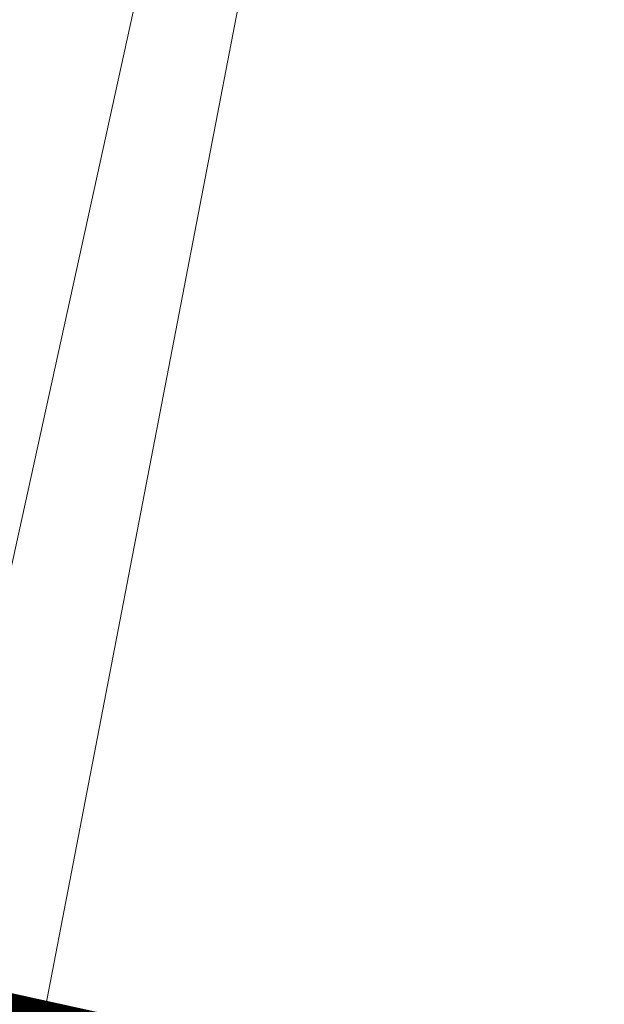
# Model space of a CAD drawing. Header units: metres. Extents: x 250001 to 257773, y 598992 to 609118.
# Tile 676 of 1056: x 254947.731 to 254948.22, y 601222.968 to 601223.791. Entities that reach past the tile are written whole.
import ezdxf

# ---------------------------------------------------------------- set-up
doc = ezdxf.new("R2010")
doc.units = ezdxf.units.M
for name, color, linetype, lineweight in [('B-WE-GR-GRAS-GV', 252, 'Continuous', 13), ('B-WE-GW-GRONDWERKLIJN_KRUIN-G', 252, 'Continuous', 18), ('B-WE-GW-TALUD_KRUIN-G', 252, 'Continuous', 18), ('N-WE-VH-VERHARDING_HALFVERHARDING-A', 252, 'Continuous', 18), ('T-OI-KL-ET_MS_KABELBED-GN', 1, 'Continuous', 70), ('X-XX-AL-REFERENTIE-G', 7, 'Continuous', 18)]:
    doc.layers.add(name, color=color, linetype=linetype, lineweight=lineweight)

# ---------------------------------------------------------------- blocks, each defined once
blk = doc.blocks.new('BS2021-132-Xref-inmeting-2d-20210906')
at = {"layer": 'B-WE-GW-GRONDWERKLIJN_KRUIN-G'}
blk.add_lwpolyline([(254940.26444, 601188.65489), (254941.08338, 601192.82387), (254941.90232, 601196.99286), (254942.72125, 601201.16184), (254943.48313, 601204.59861), (254944.24502, 601208.03537), (254945.0069, 601211.47213), (254945.85563, 601214.95837), (254946.70436, 601218.44461), (254947.55308, 601221.93084), (254948.21748, 601225.3783), (254948.88188, 601228.82575), (254949.54627, 601232.2732), (254950.39075, 601236.1202), (254951.23524, 601239.9672), (254952.07972, 601243.8142), (254952.92803, 601247.41926), (254953.77633, 601251.02431), (254954.62464, 601254.62937), (254955.46361, 601259.1181)], dxfattribs=at)
blk = doc.blocks.new('BS2021-132-Xref-BGT-GRIJS-20210617-aangepast')
at = {"layer": 'B-WE-GR-GRAS-GV', "flags": 128}
for points in [[(254954.283, 601277.17), (254920.73, 601124.682), (254925.766, 601123.555), (254959.325, 601276.051)], [(254959.325, 601276.051), (254925.766, 601123.555), (254925.961, 601123.511), (254926.133, 601124.277), (254926.47643, 601124.20095)]]:
    blk.add_lwpolyline(points, dxfattribs=at)
at = {"layer": 'B-WE-GW-TALUD_KRUIN-G', "flags": 128}
blk.add_lwpolyline([(254925.766, 601123.555), (254959.325, 601276.051)], dxfattribs=at)

msp = doc.modelspace()

# ---------------------------------------------------------------- hatches: boundary and pattern name
at = {"layer": 'N-WE-VH-VERHARDING_HALFVERHARDING-A'}
h = msp.add_hatch(dxfattribs=at)
h.set_pattern_fill('AVH-HALFVERHARDING-SO', color=256, pattern_type=2)
h.set_pattern_definition([(50, (254847.808, 601253.6878), (3.5863, -0.31376), [0.375, -4.125]), (355, (254847.808, 601253.688), (-0.693757, 3.76096), [0.3, -3.3]), (100.4514, (254848.107, 601253.6617), (2.892547, 3.4472), [0.3187, -3.50571]), (46.1842, (254847.808, 601254.688), (5.336205, -0.827595), [0.5625, -6.1875]), (96.6356, (254848.253, 601254.619), (4.67331, 4.87059), [0.47805, -5.25856]), (351.1842, (254847.808, 601254.688), (4.67331, 4.87059), [0.45, -4.95]), (21, (254848.308, 601254.4378), (2.984535, -2.013094), [0.375, -4.125]), (326, (254848.308, 601254.438), (1.216577, 3.62575), [0.3, -3.3]), (71.4514, (254848.557, 601254.27), (4.201113, 1.61265), [0.3187, -3.50571]), (37.5, (254847.8081, 601253.6878), (0.060799, 1.664469), [0, -3.26, 0, -3.35, 0, -3.3125]), (7.5, (254847.8081, 601253.6878), (1.315348, 1.972059), [0, -1.91, 0, -3.185, 0, -1.2625]), (327.5, (254846.6931, 601253.6878), (2.669112, -0.112774), [0, -1.25, 0, -3.9, 0, -5.175]), (317.5, (254846.193, 601253.6878), (2.91593, 0.500525), [0, -1.625, 0, -2.59, 0, -3.675])])
edge = h.paths.add_edge_path()
edge.add_line((254940.45271, 601403.42762), (254953.35373, 601350.43742))
edge.add_line((254953.35373, 601350.43742), (254909.72378, 601236.44517))
edge.add_line((254909.72378, 601236.44517), (254860.94239, 601247.38402))
edge.add_line((254860.94239, 601247.38402), (254858.09788, 601234.69904))
edge.add_line((254858.09788, 601234.69904), (254835.65522, 601239.73164))
edge.add_line((254835.65522, 601239.73164), (254832.37309, 601225.09512))
edge.add_line((254832.37309, 601225.09512), (254827.99692, 601205.57976))
edge.add_line((254827.99692, 601205.57976), (254825.06962, 601206.23619))
edge.add_line((254825.06962, 601206.23619), (254814.9975, 601161.31998))
edge.add_arc((254839.3917, 601155.84977), 25, 167.360942, 205.659478)
edge.add_line((254816.85711, 601145.02422), (254830.66941, 601116.27237))
edge.add_arc((254853.204, 601127.09791), 25, 205.659478, 227.898781)
edge.add_line((254836.44294, 601108.54887), (254908.72681, 601043.23259))
edge.add_line((254908.72681, 601043.23259), (254908.68147, 601043.02412))
edge.add_line((254908.68147, 601043.02412), (254907.6454, 601038.26011))
edge.add_line((254907.6454, 601038.26011), (254907.3876, 601037.1))
edge.add_line((254907.3876, 601037.1), (254905.4545, 601042.14614))
edge.add_line((254905.4545, 601042.14614), (254833.99411, 601106.71831))
edge.add_arc((254850.75517, 601125.26735), 25, 205.659478, 227.898781, ccw=False)
edge.add_line((254828.22059, 601114.44181), (254813.00317, 601146.11857))
edge.add_arc((254835.53776, 601156.94411), 25, 167.360942, 205.659478, ccw=False)
edge.add_line((254811.14357, 601162.41432), (254823.35463, 601216.8691))
edge.add_arc((254798.96044, 601222.33931), 25, 347.360942, 437.360942)
edge.add_line((254804.43065, 601246.73351), (254797.60027, 601248.26517))
edge.add_line((254797.60027, 601248.26517), (254798.91312, 601254.11977))
edge.add_line((254798.91312, 601254.11977), (254820.38002, 601249.30599))
edge.add_arc((254822.5681, 601259.06366), 10, 257.360942, 347.360942)
edge.add_line((254832.32578, 601256.87558), (254837.57718, 601280.29401))
edge.add_line((254837.57718, 601280.29401), (254866.85022, 601273.72975))
edge.add_line((254866.85022, 601273.72975), (254862.03643, 601252.26286))
edge.add_line((254862.03643, 601252.26286), (254885.50765, 601246.99962))
edge.add_arc((254890.97787, 601271.39382), 25, 257.360942, 339.055913)
edge.add_line((254914.32611, 601262.4574), (254945.34123, 601343.49082))
edge.add_arc((254921.99299, 601352.42724), 25, 339.055913, 373.683057)
edge.add_line((254946.28346, 601358.34101), (254935.72354, 601401.7153))
edge.add_line((254935.72354, 601401.7153), (254940.45271, 601403.42762))

# ---------------------------------------------------------------- linework, layer by layer
at = {"layer": 'T-OI-KL-ET_MS_KABELBED-GN', "color": 241, "linetype": 'Continuous', "true_color": 0xf7abae, "const_width": 1.5}
msp.add_lwpolyline([(254943.38592, 601119.0456, 0.456834), (254939.05398, 601125.30864), (254846.84539, 601145.60057, -0.414214), (254843.03685, 601151.55834), (254861.62768, 601236.03692, -0.414214), (254867.58545, 601239.84546), (254959.53382, 601219.6108, 0.48143), (254966.09233, 601223.823)], format="xyb", dxfattribs=at)

# ---------------------------------------------------------------- block references
at = {"layer": 'X-XX-AL-REFERENTIE-G'}
for name in ['BS2021-132-Xref-BGT-GRIJS-20210617-aangepast', 'BS2021-132-Xref-inmeting-2d-20210906']:
    msp.add_blockref(name, (0, 0), dxfattribs=at)

doc.saveas('drawing.dxf')
